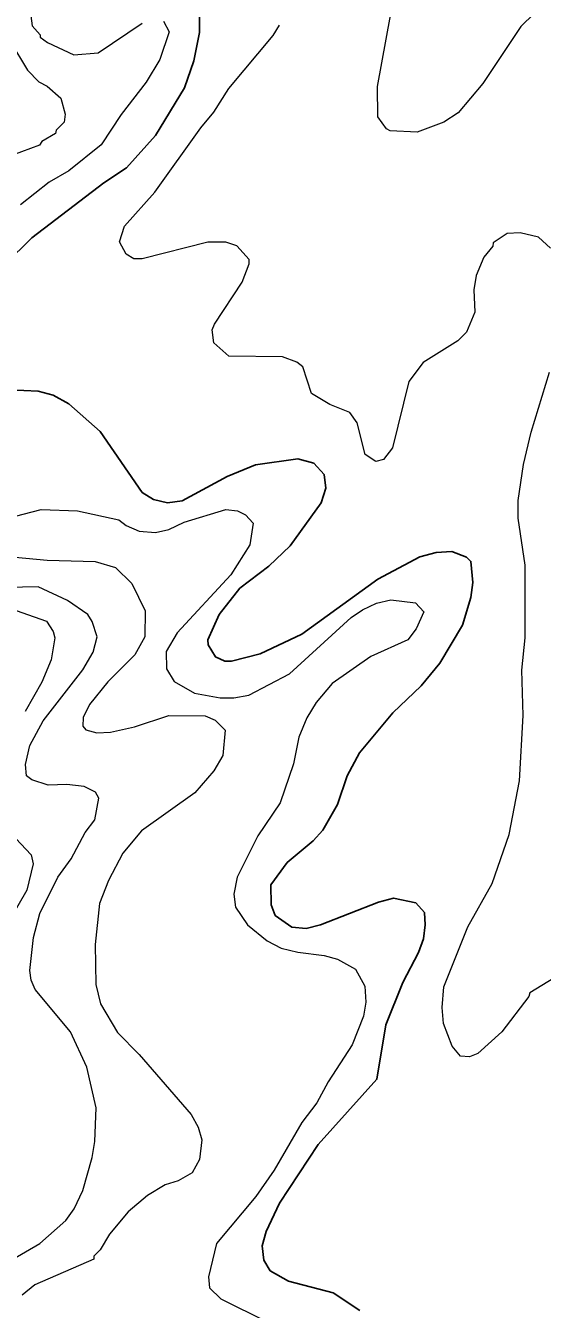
# Model space of a CAD drawing. Extents: x 598.3 to 623.2, y 6902.2 to 6930.1.
# Drawn here: x 605.909 to 606.557, y 6924.282 to 6925.891 of the extents above; entities that cross this region are included whole.
import ezdxf

# ---------------------------------------------------------------- set-up
doc = ezdxf.new("R2010")
doc.units = 0
doc.header["$LTSCALE"] = 0.032
doc.layers.add('1', color=7, linetype='Continuous', lineweight=25)
doc.layers.add('2', color=7, linetype='Continuous', lineweight=13)

msp = doc.modelspace()

# ---------------------------------------------------------------- linework, layer by layer
at = {"layer": '1'}
for points in [[(605.8493, 6925.5595), (605.917, 6925.6256), (606.0072, 6925.6945), (606.0355, 6925.7133), (606.0721, 6925.7539), (606.1083, 6925.8134), (606.1199, 6925.8475), (606.1272, 6925.8831), (606.1272, 6925.9083)], [(606.178, 6925.1862), (606.2141, 6925.2141), (606.2411, 6925.2396), (606.2798, 6925.2935), (606.2857, 6925.3116), (606.2835, 6925.329), (606.2708, 6925.3432), (606.2507, 6925.3483), (606.1976, 6925.341), (606.162, 6925.3264), (606.1056, 6925.2959), (606.0872, 6925.2933), (606.0695, 6925.2975), (606.0554, 6925.3061), (606.0027, 6925.3829), (605.9634, 6925.4173), (605.9437, 6925.4283), (605.9249, 6925.4334), (605.8887, 6925.4349)], [(606.3286, 6924.2808), (606.2948, 6924.3032), (606.2388, 6924.3175), (606.2157, 6924.3306), (606.2081, 6924.344), (606.2058, 6924.3618), (606.2108, 6924.38), (606.2277, 6924.4153), (606.2763, 6924.4889), (606.3499, 6924.5707), (606.3611, 6924.6391), (606.3824, 6924.6921), (606.4019, 6924.7297), (606.4081, 6924.7469), (606.4105, 6924.7644), (606.4097, 6924.7797), (606.3985, 6924.7919), (606.3705, 6924.7977), (606.3517, 6924.7926), (606.2789, 6924.7643), (606.2611, 6924.7599), (606.243, 6924.7615), (606.2222, 6924.7762), (606.217, 6924.7892), (606.2169, 6924.8144), (606.2372, 6924.8423), (606.2699, 6924.8695), (606.282, 6924.8831), (606.3003, 6924.915), (606.3127, 6924.9511), (606.328, 6924.9799), (606.3698, 6925.03), (606.4053, 6925.0639), (606.4288, 6925.0924), (606.4573, 6925.1401), (606.4677, 6925.1746), (606.4704, 6925.1934), (606.4678, 6925.2198), (606.4623, 6925.2252), (606.444, 6925.2324), (606.4243, 6925.2309), (606.4036, 6925.2255), (606.3512, 6925.1976), (606.2557, 6925.1288), (606.2032, 6925.1041), (606.1672, 6925.095), (606.1589, 6925.095), (606.1473, 6925.1001), (606.1381, 6925.1154), (606.1378, 6925.1217), (606.1517, 6925.1535), (606.178, 6925.1862)]]:
    msp.add_lwpolyline(points, dxfattribs=at)
at = {"layer": '2'}
for points in [[(605.8777, 6925.9216), (605.8892, 6925.8723), (605.9114, 6925.8356), (605.9254, 6925.8213), (605.936, 6925.8157), (605.953, 6925.8008), (605.9588, 6925.7805), (605.9573, 6925.7705), (605.9473, 6925.7605), (605.9464, 6925.7563), (605.9295, 6925.7464), (605.9264, 6925.7418), (605.8925, 6925.7292), (605.8455, 6925.6979), (605.7886, 6925.6442), (605.7401, 6925.5837), (605.7006, 6925.5433), (605.6615, 6925.5141)], [(605.9137, 6925.9165), (605.9174, 6925.8912), (605.9271, 6925.8801), (605.9274, 6925.877), (605.9364, 6925.8703), (605.9697, 6925.8551), (606.0001, 6925.8575), (606.0554, 6925.8948)], [(606.0821, 6925.8973), (606.089, 6925.8839), (606.0775, 6925.8489), (606.0603, 6925.8207), (606.0288, 6925.7803), (606.0037, 6925.7421), (605.9634, 6925.7097), (605.9384, 6925.6954), (605.9027, 6925.6671)], [(606.5473, 6925.9068), (606.5304, 6925.8906), (606.4827, 6925.8192), (606.4517, 6925.7823), (606.4338, 6925.7707), (606.4003, 6925.758), (606.3663, 6925.7596), (606.3618, 6925.7622), (606.351, 6925.7773), (606.3506, 6925.8154), (606.3668, 6925.9042)], [(606.1604, 6925.6203), (606.1375, 6925.6203), (606.0554, 6925.5993), (606.045, 6925.5993), (606.0351, 6925.6051), (606.0268, 6925.6205), (606.0331, 6925.64), (606.0713, 6925.6828), (606.1287, 6925.7634), (606.145, 6925.783), (606.164, 6925.8126), (606.2196, 6925.8791), (606.2278, 6925.8921)], [(606.5678, 6925.6125), (606.5527, 6925.6263), (606.5298, 6925.6316), (606.5134, 6925.6308), (606.4959, 6925.6191), (606.4953, 6925.6153), (606.4841, 6925.6014), (606.4743, 6925.5785), (606.4713, 6925.5602), (606.4728, 6925.5322), (606.4624, 6925.5073), (606.4512, 6925.4964), (606.4077, 6925.4694), (606.3897, 6925.4456), (606.3693, 6925.3624), (606.358, 6925.3478), (606.3483, 6925.345), (606.3353, 6925.3541), (606.3251, 6925.3935), (606.3157, 6925.4066), (606.2906, 6925.4167), (606.2677, 6925.4306), (606.2567, 6925.464), (606.2492, 6925.4698), (606.2313, 6925.4762), (606.1639, 6925.4771), (606.1452, 6925.4939), (606.1433, 6925.5103), (606.1459, 6925.5175), (606.1809, 6925.5699), (606.1894, 6925.593), (606.1894, 6925.5983), (606.174, 6925.6155), (606.1604, 6925.6203)], [(606.5719, 6924.6974), (606.5417, 6924.6789), (606.5405, 6924.6746), (606.5066, 6924.6301), (606.4764, 6924.6029), (606.466, 6924.5988), (606.4549, 6924.5998), (606.4441, 6924.6124), (606.4334, 6924.6406), (606.4317, 6924.6606), (606.4338, 6924.6864), (606.4641, 6924.7617), (606.4946, 6924.8163), (606.5156, 6924.8775), (606.5288, 6924.9447), (606.5335, 6925.0267), (606.5319, 6925.0836), (606.536, 6925.1239), (606.536, 6925.2153), (606.5271, 6925.2741), (606.5271, 6925.2963), (606.5336, 6925.3413), (606.5433, 6925.3818), (606.5666, 6925.457)], [(605.8852, 6925.2739), (605.9287, 6925.2851), (605.9742, 6925.2835), (606.0258, 6925.2722), (606.0351, 6925.2648), (606.0517, 6925.2577), (606.0719, 6925.2561), (606.0886, 6925.2599), (606.1078, 6925.2689), (606.1604, 6925.2851), (606.1747, 6925.2835), (606.1849, 6925.2784), (606.1944, 6925.2678), (606.1903, 6925.2406), (606.1664, 6925.203), (606.0992, 6925.1302), (606.0853, 6925.1068), (606.0858, 6925.0852), (606.0956, 6925.0693), (606.121, 6925.0546), (606.153, 6925.0489), (606.1704, 6925.0489), (606.1893, 6925.0521), (606.2403, 6925.0791), (606.3175, 6925.1494), (606.3317, 6925.1592), (606.3492, 6925.1674), (606.3674, 6925.1718), (606.3981, 6925.1678), (606.4087, 6925.1568)], [(605.8959, 6925.2253), (605.9361, 6925.2213), (605.9964, 6925.2197), (606.0219, 6925.2123), (606.0422, 6925.1921), (606.0592, 6925.1581), (606.0585, 6925.1255), (606.0462, 6925.103), (606.0123, 6925.0691), (605.989, 6925.0407), (605.9814, 6925.0244), (605.9808, 6925.0134), (605.9845, 6925.0087), (605.9985, 6925.0052), (606.0154, 6925.0058), (606.0457, 6925.0124), (606.0886, 6925.0268), (606.1343, 6925.0262), (606.1468, 6925.0211), (606.1593, 6925.0085), (606.1565, 6924.9764), (606.1452, 6924.9575), (606.1213, 6924.9297), (606.0543, 6924.882), (606.0311, 6924.854), (606.0131, 6924.82), (606.0018, 6924.7909), (605.9961, 6924.7397), (605.9972, 6924.6896), (606.0028, 6924.6654), (606.0245, 6924.6293), (606.0515, 6924.6016), (606.1166, 6924.5267), (606.1254, 6924.5108), (606.1303, 6924.4949), (606.1273, 6924.4703), (606.1179, 6924.4536), (606.1003, 6924.4432), (606.0841, 6924.4383), (606.0619, 6924.425), (606.0375, 6924.4046), (606.0142, 6924.3766), (606.0025, 6924.3568), (605.9947, 6924.3488), (605.9948, 6924.3453), (605.9206, 6924.3129), (605.9048, 6924.3)], [(605.8725, 6924.3334), (605.927, 6924.3647), (605.9594, 6924.3937), (605.97, 6924.4083), (605.9807, 6924.4312), (605.9927, 6924.4727), (605.996, 6924.4927), (605.9976, 6924.5348), (605.986, 6924.586), (605.9653, 6924.6303), (605.921, 6924.6833), (605.916, 6924.6951), (605.9144, 6924.707), (605.9191, 6924.7483), (605.927, 6924.7786), (605.9496, 6924.8241), (605.966, 6924.847), (605.9837, 6924.8802), (605.996, 6924.896), (606.0009, 6924.9231), (605.9966, 6924.9307), (605.9823, 6924.9379), (605.9607, 6924.9403), (605.9373, 6924.9395), (605.917, 6924.9459), (605.9102, 6924.9513), (605.9087, 6924.9653), (605.9141, 6924.9891), (605.931, 6925.02), (605.9808, 6925.0839), (605.9936, 6925.1063), (605.9986, 6925.1253), (605.9927, 6925.1446), (605.9869, 6925.1533), (605.9615, 6925.1709), (605.9248, 6925.188), (605.8457, 6925.1864)], [(605.8818, 6925.1636), (605.9354, 6925.1449), (605.9434, 6925.1322), (605.9458, 6925.1239), (605.941, 6925.0966), (605.9294, 6925.0685), (605.9085, 6925.0316)], [(606.4087, 6925.1568), (606.3991, 6925.1354), (606.3885, 6925.1217), (606.3422, 6925.1009), (606.2935, 6925.067), (606.2735, 6925.0432), (606.2617, 6925.024), (606.2519, 6924.9997), (606.2451, 6924.9661), (606.2286, 6924.9174), (606.2005, 6924.8757), (606.1743, 6924.8242), (606.1702, 6924.8028), (606.1723, 6924.7866), (606.1873, 6924.7644), (606.212, 6924.7443), (606.2295, 6924.7352), (606.2505, 6924.7299), (606.2837, 6924.7258), (606.3005, 6924.7214), (606.323, 6924.7088), (606.3346, 6924.6874), (606.336, 6924.6673), (606.3329, 6924.65), (606.3189, 6924.6139), (606.2885, 6924.5674), (606.2744, 6924.541), (606.2556, 6924.5164), (606.221, 6924.4569), (606.1978, 6924.4239), (606.1484, 6924.3648), (606.1386, 6924.323), (606.1398, 6924.3092), (606.1538, 6924.2953), (606.2123, 6924.2666)], [(605.8905, 6924.8792), (605.9159, 6924.8521), (605.9184, 6924.841), (605.9106, 6924.8078), (605.8879, 6924.7685)]]:
    msp.add_lwpolyline(points, dxfattribs=at)

doc.saveas('drawing.dxf')
